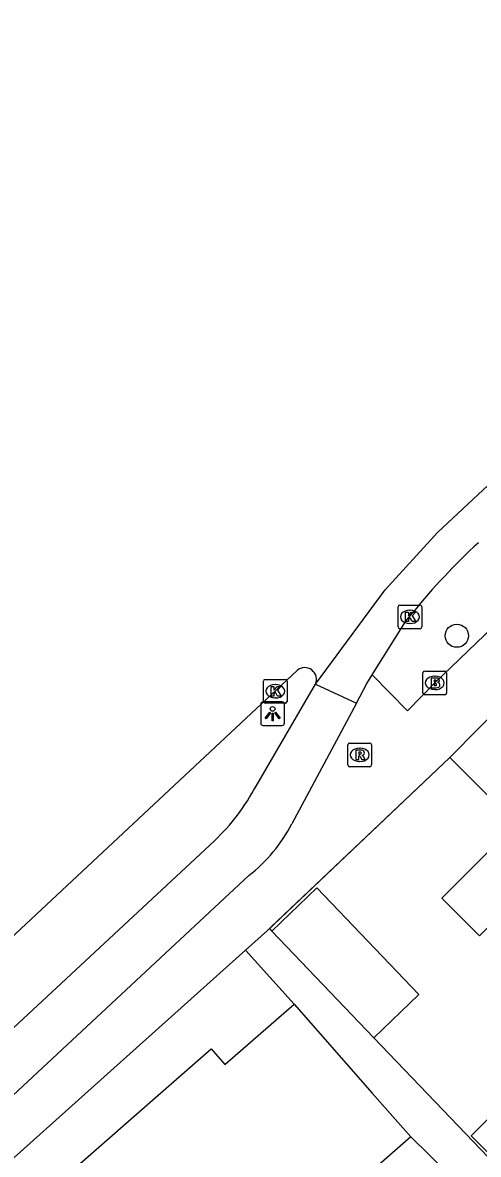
# Model space of a CAD drawing. Extents: x 160107 to 160928, y 382056 to 382918.
# Drawn here: x 160672.07 to 160691.3, y 382782.27 to 382830.08 of the extents above; entities that cross this region are included whole.
import ezdxf

# ---------------------------------------------------------------- set-up
doc = ezdxf.new("R2010")
doc.units = 0
for name, color, linetype in [('IMGEO_Boom', 7, 'Continuous'), ('IMGEO_Brandkraan', 7, 'Continuous'), ('IMGEO_Fietspad_gesloten', 7, 'Continuous'), ('IMGEO_Kolk', 7, 'Continuous'), ('IMGEO_Lichtpunt', 7, 'Continuous'), ('IMGEO_Muur', 7, 'Continuous'), ('IMGEO_Pand', 7, 'Continuous'), ('IMGEO_Rijbaan_lokaal_gesloten', 7, 'Continuous'), ('IMGEO_Rioolput', 7, 'Continuous'), ('IMGEO_Voetpad_open', 7, 'Continuous')]:
    doc.layers.add(name, color=color, linetype=linetype)

msp = doc.modelspace()

# ---------------------------------------------------------------- linework, layer by layer
at = {"layer": 'IMGEO_Boom'}
msp.add_circle((160690.392, 382804.179), 0.489, dxfattribs=at)
at = {"layer": 'IMGEO_Brandkraan'}
for p, q in [((160688.961, 382801.76), (160688.961, 382802.612)), ((160689.036, 382802.686), (160689.888, 382802.686)), ((160689.962, 382802.612), (160689.962, 382801.76)), ((160689.449, 382802.466), (160689.474, 382802.466)), ((160689.888, 382801.686), (160689.036, 382801.686)), ((160689.472, 382801.906), (160689.447, 382801.906))]:
    msp.add_line(p, q, dxfattribs=at)
for points in [[(160688.961, 382801.76), (160688.961, 382802.612)], [(160689.036, 382802.686), (160689.888, 382802.686)], [(160689.962, 382802.612), (160689.962, 382801.76)], [(160689.309, 382802.386), (160689.309, 382801.986), (160689.522, 382801.986)], [(160689.54, 382802.386), (160689.309, 382802.386)], [(160689.488, 382802.305), (160689.434, 382802.305), (160689.434, 382802.229)], [(160689.434, 382802.229), (160689.487, 382802.229)], [(160689.496, 382802.153), (160689.434, 382802.153), (160689.434, 382802.072)], [(160689.434, 382802.072), (160689.496, 382802.072)], [(160689.888, 382801.686), (160689.036, 382801.686)]]:
    msp.add_lwpolyline(points, dxfattribs=at)
for centre, radius, start, end in [((160689.038, 382802.61), 0.0765, 91.552, 178.448), ((160689.038, 382802.61), 0.0765, 91.552, 178.448), ((160689.886, 382802.61), 0.0765, 1.552, 88.448), ((160689.886, 382802.61), 0.0765, 1.552, 88.448), ((160689.489, 382802.267), 0.0379, 267.8285, 90.9355), ((160689.497, 382802.112), 0.0404, 269.8759, 90.5077), ((160689.544, 382802.241), 0.145, 59.4692, 91.5367), ((160689.569, 382802.288), 0.0922, 285.5137, 58.1501), ((160689.574, 382802.096), 0.105, 301.3115, 78.989), ((160689.038, 382801.762), 0.0765, 181.552, 268.448), ((160689.038, 382801.762), 0.0765, 181.552, 268.448), ((160689.528, 382802.237), 0.251, 268.6676, 293.5347), ((160689.886, 382801.762), 0.0765, 271.552, 358.448), ((160689.886, 382801.762), 0.0765, 271.552, 358.448)]:
    msp.add_arc(centre, radius, start, end, dxfattribs=at)
for centre, major_axis, ratio, start_param, end_param in [((160689.448, 382802.186), (-0.387, 0.002), 0.722429, 4.712389, 7.853982), ((160689.473, 382802.186), (-0.39, 0.002), 0.717154, 1.570796, 4.712389)]:
    msp.add_ellipse(centre, major_axis=major_axis, ratio=ratio, start_param=start_param, end_param=end_param, dxfattribs=at)
at = {"layer": 'IMGEO_Fietspad_gesloten'}
for points in [[(160681.918, 382797.83), (160684.43, 382802.132)], [(160686.157, 382801.331), (160683.431, 382796.237)], [(160667.629, 382783.858), (160680.167, 382795.521)], [(160681.614, 382794.046), (160669.999, 382783.221), (160657.91, 382771.975), (160622.616, 382739.208)]]:
    msp.add_lwpolyline(points, dxfattribs=at)
for centre, radius, start, end in [((160673.947, 382802.057), 9.023, 313.5846, 332.0667), ((160677.428, 382799.367), 6.77, 308.1963, 332.4658)]:
    msp.add_arc(centre, radius, start, end, dxfattribs=at)
at = {"layer": 'IMGEO_Kolk'}
for p, q in [((160687.911, 382804.549), (160687.911, 382805.401)), ((160687.986, 382805.475), (160688.838, 382805.475)), ((160688.912, 382805.401), (160688.912, 382804.549)), ((160688.399, 382805.255), (160688.424, 382805.255)), ((160688.838, 382804.475), (160687.986, 382804.475)), ((160688.422, 382804.695), (160688.397, 382804.695)), ((160682.232, 382801.408), (160682.232, 382802.26)), ((160682.307, 382802.334), (160683.159, 382802.334)), ((160682.72, 382802.114), (160682.745, 382802.114)), ((160683.233, 382802.26), (160683.233, 382801.408)), ((160682.743, 382801.554), (160682.718, 382801.554)), ((160683.159, 382801.334), (160682.307, 382801.334))]:
    msp.add_line(p, q, dxfattribs=at)
for points in [[(160687.911, 382804.549), (160687.911, 382805.401)], [(160687.986, 382805.475), (160688.838, 382805.475)], [(160688.912, 382805.401), (160688.912, 382804.549)], [(160688.232, 382805.175), (160688.355, 382805.175), (160688.355, 382805.024), (160688.485, 382805.175), (160688.649, 382805.175), (160688.503, 382805.024), (160688.656, 382804.775), (160688.504, 382804.775), (160688.419, 382804.939), (160688.355, 382804.872), (160688.355, 382804.775), (160688.232, 382804.775), (160688.232, 382805.175)], [(160688.838, 382804.475), (160687.986, 382804.475)], [(160682.232, 382801.408), (160682.232, 382802.26)], [(160682.307, 382802.334), (160683.159, 382802.334)], [(160682.553, 382802.034), (160682.676, 382802.034), (160682.676, 382801.883), (160682.806, 382802.034), (160682.97, 382802.034), (160682.824, 382801.883), (160682.977, 382801.634), (160682.825, 382801.634), (160682.74, 382801.798), (160682.676, 382801.731), (160682.676, 382801.634), (160682.553, 382801.634), (160682.553, 382802.034)], [(160683.233, 382802.26), (160683.233, 382801.408)], [(160683.159, 382801.334), (160682.307, 382801.334)]]:
    msp.add_lwpolyline(points, dxfattribs=at)
for centre, start, end in [((160687.988, 382805.399), 91.552, 178.448), ((160687.988, 382805.399), 91.552, 178.448), ((160688.836, 382805.399), 1.552, 88.448), ((160688.836, 382805.399), 1.552, 88.448), ((160687.988, 382804.551), 181.552, 268.448), ((160687.988, 382804.551), 181.552, 268.448), ((160688.836, 382804.551), 271.552, 358.448), ((160688.836, 382804.551), 271.552, 358.448), ((160682.309, 382802.258), 91.552, 178.448), ((160682.309, 382802.258), 91.552, 178.448), ((160683.157, 382802.258), 1.552, 88.448), ((160683.157, 382802.258), 1.552, 88.448), ((160682.309, 382801.41), 181.552, 268.448), ((160682.309, 382801.41), 181.552, 268.448), ((160683.157, 382801.41), 271.552, 358.448), ((160683.157, 382801.41), 271.552, 358.448)]:
    msp.add_arc(centre, 0.0765, start, end, dxfattribs=at)
for centre, major_axis, ratio, start_param, end_param in [((160688.398, 382804.975), (-0.387, 0.002), 0.722429, 4.712389, 7.853982), ((160688.423, 382804.975), (-0.39, 0.002), 0.717154, 1.570796, 4.712389), ((160682.719, 382801.834), (-0.387, 0.002), 0.722429, 4.712389, 7.853982), ((160682.744, 382801.834), (-0.39, 0.002), 0.717154, 1.570796, 4.712389)]:
    msp.add_ellipse(centre, major_axis=major_axis, ratio=ratio, start_param=start_param, end_param=end_param, dxfattribs=at)
at = {"layer": 'IMGEO_Lichtpunt'}
for p, q in [((160682.121, 382801.292), (160682.121, 382800.485)), ((160682.121, 382801.292), (160682.121, 382800.485)), ((160683.023, 382801.387), (160682.215, 382801.387)), ((160683.023, 382801.387), (160682.215, 382801.387)), ((160683.117, 382800.485), (160683.117, 382801.292)), ((160683.117, 382800.485), (160683.117, 382801.292)), ((160682.215, 382800.391), (160683.023, 382800.391)), ((160682.215, 382800.391), (160683.023, 382800.391))]:
    msp.add_line(p, q, dxfattribs=at)
for points in [[(160682.495, 382800.956), (160682.534, 382800.928), (160682.346, 382800.666), (160682.308, 382800.693), (160682.495, 382800.956)], [(160682.597, 382800.908), (160682.644, 382800.908), (160682.644, 382800.586), (160682.597, 382800.586), (160682.597, 382800.908)], [(160682.707, 382800.928), (160682.745, 382800.955), (160682.932, 382800.693), (160682.893, 382800.665), (160682.707, 382800.928)]]:
    msp.add_lwpolyline(points, dxfattribs=at)
msp.add_circle((160682.62, 382801.09), 0.0994, dxfattribs=at)
for centre, start, end in [((160682.215, 382801.292), 90, 180), ((160682.215, 382801.292), 90, 180), ((160683.023, 382801.292), 0, 90), ((160683.023, 382801.292), 0, 90), ((160682.215, 382800.485), 180, 270), ((160682.215, 382800.485), 180, 270), ((160683.023, 382800.485), 270, 0), ((160683.023, 382800.485), 270, 360)]:
    msp.add_arc(centre, 0.0946, start, end, dxfattribs=at)
at = {"layer": 'IMGEO_Muur'}
msp.add_lwpolyline([(160682.397, 382791.725), (160690.093, 382799.043)], dxfattribs=at)
at = {"layer": 'IMGEO_Pand'}
for points in [[(160690.093, 382799.043), (160694.961, 382803.958)], [(160694.492, 382794.646), (160691.351, 382791.504), (160689.761, 382793.093), (160692.902, 382796.236), (160690.093, 382799.043)], [(160682.58, 382791.707), (160684.487, 382793.527), (160688.791, 382789.019), (160686.884, 382787.198)], [(160686.884, 382787.198), (160682.58, 382791.707)], [(160702.724, 382786.417), (160700.118, 382789.023), (160696.796, 382785.693), (160696.488, 382786), (160694.727, 382784.235), (160696.443, 382782.523), (160693.992, 382780.067), (160690.995, 382783.056), (160695.208, 382787.278)], [(160688.446, 382783.007), (160680.575, 382776.11), (160680.088, 382776.666), (160677.153, 382774.094), (160675.448, 382776.039), (160672.135, 382779.82), (160680.023, 382786.732), (160680.607, 382786.066), (160683.526, 382788.623)], [(160683.526, 382788.623), (160686.82, 382784.863), (160688.446, 382783.007)]]:
    msp.add_lwpolyline(points, dxfattribs=at)
at = {"layer": 'IMGEO_Rijbaan_lokaal_gesloten'}
for points in [[(160684.43, 382802.132), (160687.375, 382806.113), (160689.578, 382808.541), (160717.178, 382834.369), (160719.422, 382836.368), (160722.048, 382838.543), (160729.157, 382844.12), (160732.312, 382846.426), (160736.923, 382849.508), (160740.763, 382851.737), (160802.315, 382883.934), (160804.222, 382884.588), (160817.03, 382887.143), (160818.211, 382887.624)], [(160686.824, 382802.529), (160688.239, 382804.792), (160688.539, 382805.167)], [(160665.69, 382786.016), (160670.685, 382790.587), (160683.651, 382802.717)], [(160686.157, 382801.331), (160686.599, 382802.169), (160686.824, 382802.529)], [(160684.43, 382802.132), (160686.157, 382801.331)]]:
    msp.add_lwpolyline(points, dxfattribs=at)
for centre, radius, start, end in [((160709.75, 382788.014), 27.279, 132.5589, 141.0378), ((160683.971, 382802.332), 0.501, 336.4925, 129.6972)]:
    msp.add_arc(centre, radius, start, end, dxfattribs=at)
at = {"layer": 'IMGEO_Rioolput'}
for p, q in [((160685.87, 382799.646), (160686.722, 382799.646)), ((160685.795, 382798.72), (160685.795, 382799.572)), ((160686.283, 382799.426), (160686.308, 382799.426)), ((160686.796, 382799.572), (160686.796, 382798.72)), ((160686.306, 382798.866), (160686.281, 382798.866)), ((160686.722, 382798.646), (160685.87, 382798.646))]:
    msp.add_line(p, q, dxfattribs=at)
for points in [[(160685.87, 382799.646), (160686.722, 382799.646)], [(160685.795, 382798.72), (160685.795, 382799.572)], [(160686.384, 382799.344), (160686.132, 382799.346), (160686.132, 382798.946)], [(160686.31, 382799.265), (160686.256, 382799.265), (160686.256, 382799.184)], [(160686.256, 382799.184), (160686.308, 382799.184)], [(160686.796, 382799.572), (160686.796, 382798.72)], [(160686.132, 382798.946), (160686.256, 382798.946), (160686.256, 382799.108), (160686.267, 382799.108)], [(160686.314, 382799.079), (160686.385, 382798.946), (160686.525, 382798.946), (160686.46, 382799.072)], [(160686.722, 382798.646), (160685.87, 382798.646)]]:
    msp.add_lwpolyline(points, dxfattribs=at)
for centre, radius, start, end in [((160685.872, 382799.57), 0.0765, 91.552, 178.448), ((160685.872, 382799.57), 0.0765, 91.552, 178.448), ((160686.72, 382799.57), 0.0765, 1.552, 88.448), ((160686.72, 382799.57), 0.0765, 1.552, 88.448), ((160686.292, 382799.373), 0.19, 274.7715, 282.9687), ((160686.316, 382799.169), 0.0964, 77.0061, 93.1865), ((160686.33, 382799.226), 0.0378, 276.6634, 79.6772), ((160686.383, 382799.234), 0.109, 350.3612, 89.416), ((160686.381, 382799.234), 0.112, 277.5842, 350.9817), ((160685.872, 382798.722), 0.0765, 181.552, 268.448), ((160685.872, 382798.722), 0.0765, 181.552, 268.448), ((160686.266, 382799.055), 0.0533, 26.0293, 88.6989), ((160686.365, 382799.019), 0.108, 29.5134, 73.7905), ((160686.72, 382798.722), 0.0765, 271.552, 358.448), ((160686.72, 382798.722), 0.0765, 271.552, 358.448)]:
    msp.add_arc(centre, radius, start, end, dxfattribs=at)
for centre, major_axis, ratio, start_param, end_param in [((160686.282, 382799.146), (-0.387, 0.002), 0.722429, 4.712389, 7.853982), ((160686.307, 382799.146), (-0.39, 0.002), 0.717154, 1.570796, 4.712389)]:
    msp.add_ellipse(centre, major_axis=major_axis, ratio=ratio, start_param=start_param, end_param=end_param, dxfattribs=at)
at = {"layer": 'IMGEO_Voetpad_open'}
for points in [[(160686.824, 382802.529), (160688.305, 382801.004), (160689.462, 382802.186), (160696.114, 382808.585), (160694.026, 382810.658)], [(160690.093, 382799.043), (160682.548, 382791.869), (160682.484, 382791.808)], [(160682.484, 382791.808), (160682.397, 382791.725), (160681.481, 382790.904)], [(160682.484, 382791.808), (160682.58, 382791.707)], [(160681.481, 382790.904), (160671.308, 382781.781), (160659.144, 382770.644), (160659.335, 382770.161), (160656.319, 382767.295), (160655.924, 382767.662), (160653.66, 382765.577), (160652.314, 382764.338), (160648.64, 382760.93)], [(160683.526, 382788.623), (160681.481, 382790.904)], [(160686.884, 382787.198), (160703.331, 382770.012), (160706.731, 382766.471), (160705.602, 382765.404)], [(160695.651, 382775.934), (160688.446, 382783.007)]]:
    msp.add_lwpolyline(points, dxfattribs=at)

doc.saveas('drawing.dxf')
